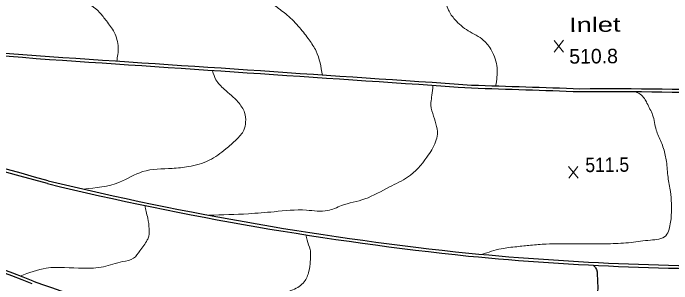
# Model space of a CAD drawing. Extents: x 2362213 to 2366494, y 6968794 to 6978110.
# Drawn here: x 2363724.2 to 2363941.6, y 6976414.2 to 6976503.6 of the extents above; entities that cross this region are included whole.
import ezdxf

# ---------------------------------------------------------------- set-up
doc = ezdxf.new("R2010")
doc.units = 0
doc.header["$LTSCALE"] = 1.9
for name, color, linetype, lineweight in [('2', 7, 'Continuous', 25), ('31', 7, 'Continuous', 25), ('35', 7, 'Continuous', 13), ('9', 7, 'Continuous', 13)]:
    doc.layers.add(name, color=color, linetype=linetype, lineweight=lineweight)

msp = doc.modelspace()

# ---------------------------------------------------------------- linework, layer by layer
at = {"layer": '2'}
for centre, radius, start, end in [((2363556.002, 6974275.323), 2221.169, 85.34653, 88.99991), ((2363556.002, 6974275.323), 2220.209, 85.34653, 88.99991), ((2360068.207, 6921174.794), 55435.859, 86.06186, 86.20617), ((2360068.207, 6921174.794), 55434.899, 86.06186, 86.20617), ((2363352.361, 6975085.648), 1415.47, 74.28597, 80.28836), ((2363352.361, 6975085.648), 1414.51, 74.28597, 80.28836), ((2363682.272, 6970292.513), 6189.301, 87.88012, 88.21114), ((2363682.272, 6970292.513), 6190.261, 87.88012, 88.21114), ((2363921.965, 6975412.957), 1065.633, 87.66112, 90.57598), ((2363921.965, 6975412.957), 1064.673, 87.66112, 90.57598), ((2363985.81, 6977485.985), 1067.477, 256.44893, 264.01882), ((2363494.419, 6975819.097), 640.173, 68.36797, 78.5835), ((2363494.419, 6975819.097), 641.133, 68.36797, 78.5835), ((2363985.81, 6977485.985), 1068.437, 256.44893, 264.01882), ((2363962.886, 6977343.959), 923.87, 264.51439, 271.07271), ((2363962.886, 6977343.959), 924.83, 264.51439, 271.07271), ((2363865.346, 6976785.483), 394.098, 250.03282, 257.55374)]:
    msp.add_arc(centre, radius, start, end, dxfattribs=at)
at = {"layer": '31', "lineweight": 13}
for p, q in [((2363905.836, 6976490.766), (2363902.719, 6976494.616)), ((2363902.756, 6976490.736), (2363905.799, 6976494.646)), ((2363910.623, 6976449.109), (2363907.506, 6976452.96)), ((2363907.543, 6976449.08), (2363910.586, 6976452.989))]:
    msp.add_line(p, q, dxfattribs=at)
at = {"layer": '31'}
msp.add_spline([(2363915.617, 6976420.336), (2363916.435, 6976419.513), (2363916.982, 6976416.669), (2363917.094, 6976414.409), (2363917.067, 6976410.929), (2363916.358, 6976406.602), (2363915.461, 6976404.213), (2363912.215, 6976399.552), (2363908.413, 6976396.586), (2363903.501, 6976393.629), (2363899.329, 6976391.668), (2363893.839, 6976389.636), (2363884.591, 6976386.199)], degree=3, dxfattribs=at)
at = {"layer": '35'}
for points in [[(2363735.49, 6976515.685), (2363737.043, 6976514.379), (2363740.309, 6976512.641), (2363742.051, 6976511.447), (2363747.053, 6976508.165), (2363752.695, 6976503.849), (2363754.961, 6976501.05), (2363757.517, 6976497.304), (2363758.834, 6976492.326), (2363758.359, 6976487.701)], [(2363801.506, 6976511.313), (2363804.582, 6976509.592), (2363808.742, 6976507.402), (2363812.782, 6976504.421), (2363814.626, 6976502.989), (2363818.766, 6976498.777), (2363821.874, 6976494.776), (2363824.159, 6976491.108), (2363826.245, 6976483.127)], [(2363867.082, 6976506.797), (2363867.842, 6976504.656), (2363869.992, 6976501.505), (2363874.388, 6976497.787), (2363879.468, 6976494.635), (2363882.07, 6976491.309), (2363883.915, 6976485.517), (2363883.432, 6976479.502)], [(2363790.02, 6976484.613), (2363791.118, 6976481.613), (2363793.858, 6976478.489), (2363798.389, 6976474.242), (2363800.572, 6976470.742), (2363800.912, 6976467.636), (2363800.297, 6976464.97), (2363797.887, 6976461.866), (2363794.376, 6976458.743), (2363788.85, 6976455.01), (2363782.051, 6976452.905), (2363776.677, 6976452.304), (2363766.905, 6976451.251), (2363759.308, 6976447.768), (2363747.35, 6976445.485)], [(2363862.71, 6976479.675), (2363862.41, 6976476.492), (2363862.073, 6976474.098), (2363862.648, 6976470.464), (2363864.193, 6976463.638), (2363863.607, 6976461.112), (2363860.775, 6976456.065), (2363854.387, 6976449.394), (2363848.438, 6976446.227), (2363840.265, 6976442.249), (2363832.555, 6976440.026), (2363827.991, 6976438.392), (2363821, 6976438.526), (2363810.273, 6976438.013), (2363801.84, 6976437.343), (2363788.823, 6976436.839)], [(2363929.653, 6976477.602), (2363931.12, 6976476.826), (2363932.584, 6976475.39), (2363933.378, 6976473.877), (2363935.265, 6976469.985), (2363936.453, 6976464.996), (2363938.061, 6976461.021), (2363939.442, 6976456.734), (2363939.833, 6976454.558), (2363940.352, 6976449.383), (2363941.117, 6976444.66), (2363941.411, 6976436.872), (2363940.675, 6976432.225), (2363939.606, 6976430.085), (2363934.519, 6976428.616), (2363928.126, 6976427.865), (2363921.35, 6976427.441), (2363915.06, 6976427.381), (2363904.819, 6976427.413), (2363900.06, 6976427.318), (2363894.984, 6976426.939), (2363890.398, 6976426.456), (2363885.264, 6976425.757), (2363878.912, 6976423.916)], [(2363767.703, 6976440.048), (2363768.062, 6976438.061), (2363768.603, 6976435.825), (2363769.076, 6976432.331), (2363768.949, 6976429.969), (2363768.431, 6976428.664), (2363765.985, 6976425.061), (2363763.938, 6976422.611), (2363760.298, 6976421.507), (2363753.995, 6976419.847), (2363747.259, 6976419.312), (2363735.118, 6976419.357), (2363726.493, 6976416.755)], [(2363665.808, 6976435.897), (2363665.919, 6976434.768), (2363666.153, 6976433.191), (2363666.314, 6976430.992), (2363666.145, 6976426.72), (2363665.963, 6976424.849), (2363665.087, 6976420.2), (2363663.69, 6976415.717), (2363662.882, 6976412.358), (2363662.713, 6976411.206), (2363663.338, 6976409.593), (2363666.495, 6976407.783), (2363676.361, 6976403.967), (2363689.155, 6976400.638), (2363697.557, 6976398.178), (2363713.631, 6976393.721), (2363716.36, 6976392.717), (2363727.497, 6976390.022), (2363739.046, 6976388.042), (2363754.215, 6976385.117), (2363763.749, 6976383.598), (2363776.612, 6976381.35), (2363780.312, 6976380.355), (2363783.068, 6976378.612)], [(2363820.888, 6976430.354), (2363821.185, 6976428.567), (2363822.194, 6976425.516), (2363822.362, 6976423.598), (2363822.242, 6976421.547), (2363821.782, 6976418.322), (2363820.275, 6976414.878), (2363816.52, 6976412.211), (2363811.116, 6976410.46), (2363804.527, 6976408.287), (2363797.617, 6976406.121), (2363788.815, 6976403.087), (2363778.505, 6976401.069)], [(2363708.819, 6976422.297), (2363710.519, 6976421.253), (2363712.34, 6976420.1), (2363714.323, 6976418.729), (2363715.71, 6976416.852), (2363717.526, 6976414.199), (2363718.19, 6976408.545), (2363718.641, 6976405.299), (2363720.14, 6976401.123), (2363723.315, 6976398.644), (2363731.272, 6976394.839), (2363742.419, 6976390.884), (2363754.814, 6976388.442), (2363766.764, 6976387.327), (2363779.325, 6976384.246), (2363793.225, 6976382.178), (2363805.227, 6976378.903), (2363810.511, 6976377.353), (2363821.13, 6976374.454), (2363832.107, 6976370.468), (2363834.968, 6976368.454)]]:
    msp.add_spline(points, degree=3, dxfattribs=at)

# ---------------------------------------------------------------- texts
at = {"layer": '31'}
msp.add_text('510.8', height=4.8, rotation=0.546, dxfattribs=at).set_placement((2363907.753, 6976486.924))
at = {"layer": '31', "width": 0.9}
msp.add_text('511.5', height=4.8, rotation=0.546, dxfattribs=at).set_placement((2363913.065, 6976451.073))
at = {"layer": '9', "width": 1.4}
msp.add_text('Inlet', height=4.8, rotation=0.546, dxfattribs=at).set_placement((2363907.694, 6976497.344))

doc.saveas('drawing.dxf')
